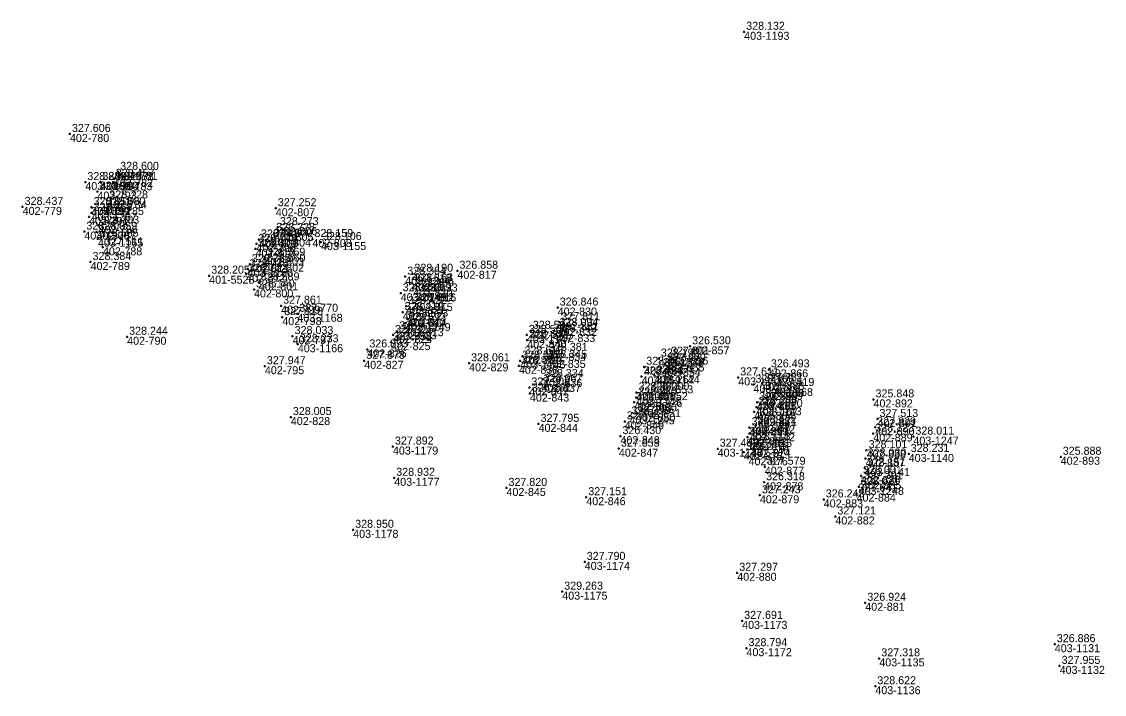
# Model space of a CAD drawing. Extents: x -829398 to -819400, y -1074439 to -1067977.
# Drawn here: x -825652 to -825489.7, y -1069429.1 to -1069328.2 of the extents above; entities that cross this region are included whole.
import ezdxf

# ---------------------------------------------------------------- set-up
doc = ezdxf.new("R2010")
doc.units = 0
for name, color, linetype in [('Vrstva 60', 7, 'Continuous'), ('Vrstva 61', 7, 'Continuous'), ('Čísla bodů_doměření_2012', 7, 'Continuous')]:
    doc.layers.add(name, color=color, linetype=linetype)

# ---------------------------------------------------------------- blocks, each defined once
blk = doc.blocks.new('BOD')
at = {"layer": 'Čísla bodů_doměření_2012'}
for p, q in [((-0.15, 0), (0.15, 0)), ((0, -0.15), (0, 0.15))]:
    blk.add_line(p, q, dxfattribs=at)

msp = doc.modelspace()

# ---------------------------------------------------------------- block references
at = {"layer": 'Vrstva 60'}
for p in [(-825543.686, -1069329.755), (-825644.757, -1069345.071), (-825638.177, -1069351.811), (-825637.527, -1069350.75), (-825642.446, -1069352.285), (-825640.188, -1069352.261), (-825638.298, -1069352.315), (-825640.633, -1069353.708), (-825639.16, -1069355.038), (-825651.846, -1069356.006), (-825641.523, -1069356.046), (-825639.558, -1069356.028), (-825613.898, -1069356.205), (-825641.895, -1069357.515), (-825641.51, -1069356.905), (-825642.594, -1069359.705), (-825640.775, -1069359.722), (-825640.491, -1069358.819), (-825614.143, -1069359.904), (-825613.577, -1069359.037), (-825640.557, -1069360.775), (-825616.799, -1069361.549), (-825616.42, -1069360.89), (-825614.511, -1069360.748), (-825608.404, -1069360.822), (-825607.125, -1069361.277), (-825639.808, -1069362.068), (-825616.922, -1069362.288), (-825641.665, -1069364.267), (-825617.789, -1069364.609), (-825615.568, -1069363.624), (-825615.553, -1069364.508), (-825623.882, -1069366.319), (-825618.332, -1069366.034), (-825618.11, -1069365.3), (-825594.494, -1069366.464), (-825593.42, -1069366.027), (-825586.671, -1069365.579), (-825616.443, -1069367.317), (-825593.433, -1069367.46), (-825617.164, -1069368.38), (-825595.166, -1069368.947), (-825593.306, -1069368.247), (-825592.739, -1069368.992), (-825613.101, -1069370.82), (-825594.376, -1069370.868), (-825593.272, -1069370.404), (-825571.64, -1069371.096), (-825612.922, -1069372.53), (-825610.664, -1069372.029), (-825594.877, -1069371.786), (-825594.156, -1069372.762), (-825594.616, -1069374.195), (-825594.471, -1069373.427), (-825575.669, -1069374.579), (-825571.646, -1069374.145), (-825571.391, -1069373.296), (-825636.183, -1069375.475), (-825611.375, -1069375.369), (-825596.318, -1069375.2), (-825595.699, -1069374.653), (-825576.259, -1069375.193), (-825576.211, -1069375.981), (-825571.893, -1069375.069), (-825610.592, -1069376.598), (-825600.175, -1069377.371), (-825596.595, -1069376.28), (-825573.249, -1069377.88), (-825551.787, -1069376.906), (-825600.64, -1069379.08), (-825584.918, -1069379.454), (-825577.256, -1069379.062), (-825576.908, -1069378.405), (-825573.336, -1069378.943), (-825556.475, -1069378.744), (-825555.532, -1069379.483), (-825554.947, -1069378.455), (-825615.533, -1069379.888), (-825577.445, -1069379.819), (-825558.656, -1069379.964), (-825556.089, -1069380.178), (-825539.981, -1069380.361), (-825574.046, -1069382.548), (-825573.84, -1069381.808), (-825559.059, -1069381.417), (-825557.147, -1069381.278), (-825544.578, -1069381.567), (-825542.287, -1069382.656), (-825540.977, -1069382.422), (-825575.883, -1069383.078), (-825575.801, -1069383.987), (-825559.812, -1069383.816), (-825558.019, -1069383.765), (-825557.217, -1069382.762), (-825540.778, -1069383.722), (-825539.261, -1069383.151), (-825560.176, -1069385.264), (-825559.872, -1069384.577), (-825541.738, -1069385.27), (-825540.807, -1069384.823), (-825524.291, -1069384.864), (-825611.641, -1069387.505), (-825560.88, -1069387.394), (-825559.885, -1069386.982), (-825559.058, -1069386.315), (-825542.175, -1069386.705), (-825541.848, -1069386.036), (-825541.668, -1069387.592), (-825574.499, -1069388.529), (-825561.585, -1069388.159), (-825542.875, -1069389.066), (-825541.935, -1069388.735), (-825524.037, -1069389.045), (-825523.7, -1069387.799), (-825562.23, -1069390.371), (-825543.193, -1069390.54), (-825542.861, -1069389.956), (-825524.322, -1069389.985), (-825518.311, -1069390.445), (-825596.337, -1069391.934), (-825562.466, -1069392.246), (-825547.654, -1069392.254), (-825542.851, -1069391.288), (-825542.616, -1069392.291), (-825525.32, -1069392.476), (-825543.74, -1069392.759), (-825543.027, -1069393.543), (-825525.477, -1069393.735), (-825519.016, -1069393.039), (-825496.227, -1069393.461), (-825540.586, -1069394.96), (-825525.604, -1069395.158), (-825596.14, -1069396.622), (-825540.695, -1069397.282), (-825526.157, -1069396.332), (-825526.015, -1069397.135), (-825579.314, -1069398.134), (-825526.839, -1069398.976), (-825526.514, -1069397.976), (-825567.351, -1069399.525), (-825541.325, -1069399.24), (-825531.753, -1069399.857), (-825530.01, -1069402.411), (-825602.299, -1069404.413), (-825567.584, -1069409.222), (-825544.714, -1069410.854), (-825570.956, -1069413.684), (-825525.52, -1069415.35), (-825543.985, -1069418.064), (-825497.117, -1069421.563), (-825543.333, -1069422.159), (-825523.423, -1069423.684), (-825496.39, -1069424.813), (-825524.02, -1069427.864)]:
    msp.add_blockref('BOD', p, dxfattribs=at)

# ---------------------------------------------------------------- texts
for s, p in [('403-1193', (-825543.686, -1069330.955)), ('402-780', (-825644.757, -1069346.271)), ('402-781', (-825637.527, -1069351.95)), ('403-1268', (-825642.446, -1069353.485)), ('402-794', (-825640.188, -1069353.461)), ('402-783', (-825638.298, -1069353.515)), ('402-782', (-825638.177, -1069353.011)), ('402-793', (-825640.633, -1069354.908)), ('402-779', (-825651.846, -1069357.206)), ('402-792', (-825641.523, -1069357.246)), ('402-785', (-825639.558, -1069357.228)), ('402-784', (-825639.16, -1069356.238)), ('402-807', (-825613.898, -1069357.405)), ('402-791', (-825641.895, -1069358.715)), ('403-1267', (-825641.51, -1069358.105)), ('403-1300', (-825642.594, -1069360.905)), ('402-787', (-825640.775, -1069360.922)), ('402-786', (-825640.491, -1069360.019)), ('402-806', (-825613.577, -1069360.237)), ('403-1165', (-825640.557, -1069361.975)), ('402-809', (-825616.42, -1069362.09)), ('402-804', (-825614.511, -1069361.948)), ('402-805', (-825614.143, -1069361.104)), ('402-808', (-825608.404, -1069362.022)), ('403-1155', (-825607.125, -1069362.477)), ('402-788', (-825639.808, -1069363.268)), ('402-810', (-825616.922, -1069363.488)), ('402-796', (-825616.799, -1069362.749)), ('402-789', (-825641.665, -1069365.467)), ('402-811', (-825617.789, -1069365.809)), ('402-803', (-825615.568, -1069364.824)), ('402-802', (-825615.553, -1069365.708)), ('401-5528', (-825623.882, -1069367.519)), ('402-812', (-825618.332, -1069367.234)), ('403-1150', (-825618.11, -1069366.5)), ('402-818', (-825593.42, -1069367.227)), ('402-817', (-825586.671, -1069366.779)), ('402-801', (-825616.443, -1069368.517)), ('403-1244', (-825594.494, -1069367.664)), ('402-819', (-825593.433, -1069368.66)), ('402-800', (-825617.164, -1069369.58)), ('403-1148', (-825595.166, -1069370.147)), ('402-820', (-825593.306, -1069369.447)), ('402-816', (-825592.739, -1069370.192)), ('402-799', (-825613.101, -1069372.02)), ('402-821', (-825594.376, -1069372.068)), ('402-815', (-825593.272, -1069371.604)), ('402-830', (-825571.64, -1069372.296)), ('402-798', (-825612.922, -1069373.73)), ('403-1168', (-825610.664, -1069373.229)), ('402-822', (-825594.877, -1069372.986)), ('402-814', (-825594.156, -1069373.962)), ('402-813', (-825594.616, -1069375.395)), ('403-1149', (-825594.471, -1069374.627)), ('402-832', (-825571.646, -1069375.345)), ('402-831', (-825571.391, -1069374.496)), ('402-790', (-825636.183, -1069376.675)), ('402-797', (-825611.375, -1069376.569)), ('402-824', (-825596.318, -1069376.4)), ('402-823', (-825595.699, -1069375.853)), ('403-1147', (-825576.259, -1069376.393)), ('402-840', (-825576.211, -1069377.181)), ('402-841', (-825575.669, -1069375.779)), ('402-833', (-825571.893, -1069376.269)), ('403-1166', (-825610.592, -1069377.798)), ('402-826', (-825600.175, -1069378.571)), ('402-825', (-825596.595, -1069377.48)), ('402-857', (-825551.787, -1069378.106)), ('402-827', (-825600.64, -1069380.28)), ('403-1146', (-825577.256, -1069380.262)), ('402-839', (-825576.908, -1069379.605)), ('402-835', (-825573.336, -1069380.143)), ('402-834', (-825573.249, -1069379.08)), ('403-1246', (-825556.475, -1069379.944)), ('402-856', (-825554.947, -1069379.655)), ('402-795', (-825615.533, -1069381.088)), ('402-829', (-825584.918, -1069380.654)), ('402-838', (-825577.445, -1069381.019)), ('402-858', (-825558.656, -1069381.164)), ('402-854', (-825556.089, -1069381.378)), ('402-855', (-825555.532, -1069380.683)), ('402-866', (-825539.981, -1069381.561)), ('402-837', (-825574.046, -1069383.748)), ('402-836', (-825573.84, -1069383.008)), ('402-859', (-825559.059, -1069382.617)), ('403-1144', (-825557.147, -1069382.478)), ('403-1112', (-825544.578, -1069382.767)), ('402-867', (-825540.977, -1069383.622)), ('402-842', (-825575.883, -1069384.278)), ('402-843', (-825575.801, -1069385.187)), ('402-860', (-825559.812, -1069385.016)), ('402-852', (-825558.019, -1069384.965)), ('402-853', (-825557.217, -1069383.962)), ('403-1111', (-825542.287, -1069383.856)), ('402-869', (-825540.778, -1069384.922)), ('402-868', (-825539.261, -1069384.351)), ('402-861', (-825560.176, -1069386.464)), ('403-1145', (-825559.872, -1069385.777)), ('402-865', (-825541.738, -1069386.47)), ('402-870', (-825540.807, -1069386.023)), ('402-892', (-825524.291, -1069386.064)), ('403-1245', (-825560.88, -1069388.594)), ('402-850', (-825559.885, -1069388.182)), ('402-851', (-825559.058, -1069387.515)), ('402-864', (-825542.175, -1069387.905)), ('403-1143', (-825541.848, -1069387.236)), ('402-828', (-825611.641, -1069388.705)), ('402-844', (-825574.499, -1069389.729)), ('402-849', (-825561.585, -1069389.359)), ('402-863', (-825542.875, -1069390.266)), ('402-872', (-825541.935, -1069389.935)), ('402-871', (-825541.668, -1069388.792)), ('402-890', (-825524.037, -1069390.245)), ('402-891', (-825523.7, -1069388.999)), ('402-848', (-825562.23, -1069391.571)), ('402-862', (-825543.193, -1069391.74)), ('403-1142', (-825542.861, -1069391.156)), ('402-889', (-825524.322, -1069391.185)), ('403-1247', (-825518.311, -1069391.645)), ('403-1179', (-825596.337, -1069393.134)), ('402-847', (-825562.466, -1069393.446)), ('403-1118', (-825547.654, -1069393.454)), ('402-873', (-825542.851, -1069392.488)), ('402-874', (-825542.616, -1069393.491)), ('402-875', (-825543.74, -1069393.959)), ('402-876', (-825543.027, -1069394.743)), ('402-887', (-825525.477, -1069394.935)), ('402-888', (-825525.32, -1069393.676)), ('403-1140', (-825519.016, -1069394.239)), ('402-893', (-825496.227, -1069394.661)), ('402-877', (-825540.586, -1069396.16)), ('403-1141', (-825525.604, -1069396.358)), ('403-1177', (-825596.14, -1069397.822)), ('402-886', (-825526.157, -1069397.532)), ('402-885', (-825526.015, -1069398.335)), ('402-845', (-825579.314, -1069399.334)), ('402-878', (-825540.695, -1069398.482)), ('403-1248', (-825526.514, -1069399.176)), ('402-846', (-825567.351, -1069400.725)), ('402-879', (-825541.325, -1069400.44)), ('402-883', (-825531.753, -1069401.057)), ('402-884', (-825526.839, -1069400.176)), ('402-882', (-825530.01, -1069403.611)), ('403-1178', (-825602.299, -1069405.613)), ('403-1174', (-825567.584, -1069410.422)), ('402-880', (-825544.714, -1069412.054)), ('403-1175', (-825570.956, -1069414.884)), ('402-881', (-825525.52, -1069416.55)), ('403-1173', (-825543.985, -1069419.264)), ('403-1131', (-825497.117, -1069422.763)), ('403-1172', (-825543.333, -1069423.359)), ('403-1135', (-825523.423, -1069424.884)), ('403-1132', (-825496.39, -1069426.013)), ('403-1136', (-825524.02, -1069429.064))]:
    msp.add_text(s, height=1.2, dxfattribs=at).set_placement(p)
at = {"layer": 'Vrstva 61'}
for s, p in [('328.132', (-825543.386, -1069329.455)), ('327.606', (-825644.457, -1069344.771)), ('328.600', (-825637.227, -1069350.45)), ('328.849', (-825642.146, -1069351.985)), ('328.849', (-825639.888, -1069351.961)), ('328.678', (-825637.998, -1069352.015)), ('328.457', (-825637.877, -1069351.511)), ('328.900', (-825640.333, -1069353.408)), ('328.437', (-825651.546, -1069355.706)), ('328.858', (-825641.223, -1069355.746)), ('328.680', (-825639.258, -1069355.728)), ('328.728', (-825638.86, -1069354.738)), ('327.252', (-825613.598, -1069355.905)), ('328.899', (-825641.595, -1069357.215)), ('328.858', (-825641.21, -1069356.605)), ('328.700', (-825642.294, -1069359.405)), ('328.359', (-825640.475, -1069359.422)), ('328.703', (-825640.191, -1069358.519)), ('328.273', (-825613.277, -1069358.737)), ('328.585', (-825640.257, -1069360.475)), ('328.748', (-825616.12, -1069360.59)), ('328.500', (-825614.211, -1069360.448)), ('328.228', (-825613.843, -1069359.604)), ('328.159', (-825608.104, -1069360.522)), ('328.106', (-825606.825, -1069360.977)), ('327.511', (-825639.508, -1069361.768)), ('328.800', (-825616.622, -1069361.988)), ('328.748', (-825616.499, -1069361.249)), ('328.384', (-825641.365, -1069363.967)), ('328.725', (-825617.489, -1069364.309)), ('328.569', (-825615.268, -1069363.324)), ('328.560', (-825615.253, -1069364.208)), ('328.772', (-825618.032, -1069365.734)), ('328.725', (-825617.81, -1069365)), ('328.190', (-825593.12, -1069365.727)), ('326.858', (-825586.371, -1069365.279)), ('328.205', (-825623.582, -1069366.019)), ('328.589', (-825616.143, -1069367.017)), ('328.364', (-825594.194, -1069366.164)), ('328.163', (-825593.133, -1069367.16)), ('328.140', (-825616.864, -1069368.08)), ('328.633', (-825594.866, -1069368.647)), ('328.439', (-825593.006, -1069367.947)), ('328.633', (-825592.439, -1069368.692)), ('327.861', (-825612.801, -1069370.52)), ('328.422', (-825594.076, -1069370.568)), ('328.682', (-825592.972, -1069370.104)), ('326.846', (-825571.34, -1069370.796)), ('327.118', (-825612.622, -1069372.23)), ('327.770', (-825610.364, -1069371.729)), ('328.419', (-825594.577, -1069371.486)), ('328.593', (-825593.856, -1069372.462)), ('328.640', (-825594.316, -1069373.895)), ('328.593', (-825594.171, -1069373.127)), ('328.094', (-825571.346, -1069373.845)), ('327.811', (-825571.091, -1069372.996)), ('328.244', (-825635.883, -1069375.175)), ('328.033', (-825611.075, -1069375.069)), ('328.125', (-825596.018, -1069374.9)), ('328.419', (-825595.399, -1069374.353)), ('328.564', (-825575.959, -1069374.893)), ('328.602', (-825575.911, -1069375.681)), ('328.564', (-825575.369, -1069374.279)), ('328.342', (-825571.593, -1069374.769)), ('328.233', (-825610.292, -1069376.298)), ('326.893', (-825599.875, -1069377.071)), ('327.938', (-825596.295, -1069375.98)), ('326.530', (-825551.487, -1069376.606)), ('327.878', (-825600.34, -1069378.78)), ('328.515', (-825576.956, -1069378.762)), ('328.515', (-825576.608, -1069378.105)), ('328.345', (-825573.036, -1069378.643)), ('328.381', (-825572.949, -1069377.58)), ('328.192', (-825556.175, -1069378.444)), ('327.801', (-825554.647, -1069378.155)), ('327.947', (-825615.233, -1069379.588)), ('328.061', (-825584.618, -1069379.154)), ('328.551', (-825577.145, -1069379.519)), ('328.471', (-825558.356, -1069379.664)), ('328.223', (-825555.789, -1069379.878)), ('327.979', (-825555.232, -1069379.183)), ('326.493', (-825539.681, -1069380.061)), ('328.334', (-825573.54, -1069381.508)), ('328.494', (-825558.759, -1069381.117)), ('328.471', (-825556.847, -1069380.978)), ('327.611', (-825544.278, -1069381.267)), ('327.731', (-825540.677, -1069382.122)), ('327.908', (-825575.583, -1069382.778)), ('326.462', (-825575.501, -1069383.687)), ('328.067', (-825573.746, -1069382.248)), ('328.380', (-825559.512, -1069383.516)), ('328.200', (-825557.719, -1069383.465)), ('328.262', (-825556.917, -1069382.462)), ('328.106', (-825541.987, -1069382.356)), ('327.888', (-825540.478, -1069383.422)), ('327.519', (-825538.961, -1069382.851)), ('328.401', (-825559.876, -1069384.964)), ('328.380', (-825559.572, -1069384.277)), ('328.399', (-825541.438, -1069384.97)), ('328.160', (-825540.507, -1069384.523)), ('325.848', (-825523.991, -1069384.564)), ('327.930', (-825559.585, -1069386.682)), ('328.226', (-825558.758, -1069386.015)), ('328.411', (-825541.875, -1069386.405)), ('328.399', (-825541.548, -1069385.736)), ('328.005', (-825611.341, -1069387.205)), ('327.795', (-825574.199, -1069388.229)), ('327.751', (-825561.285, -1069387.859)), ('328.258', (-825560.58, -1069387.094)), ('328.122', (-825541.635, -1069388.435)), ('328.167', (-825541.368, -1069387.292)), ('327.513', (-825523.4, -1069387.499)), ('326.430', (-825561.93, -1069390.071)), ('328.299', (-825542.893, -1069390.24)), ('328.288', (-825542.575, -1069388.766)), ('328.288', (-825542.561, -1069389.656)), ('328.123', (-825524.022, -1069389.685)), ('327.829', (-825523.737, -1069388.745)), ('328.011', (-825518.011, -1069390.145)), ('327.892', (-825596.037, -1069391.634)), ('328.113', (-825542.551, -1069390.988)), ('327.653', (-825562.166, -1069391.946)), ('327.482', (-825547.354, -1069391.954)), ('328.210', (-825543.44, -1069392.459)), ('327.740', (-825542.727, -1069393.243)), ('327.815', (-825542.316, -1069391.991)), ('328.030', (-825525.177, -1069393.435)), ('328.101', (-825525.02, -1069392.176)), ('328.231', (-825518.716, -1069392.739)), ('325.888', (-825495.927, -1069393.161)), ('327.579', (-825540.286, -1069394.66)), ('328.151', (-825525.304, -1069394.858)), ('328.932', (-825595.84, -1069396.322)), ('328.001', (-825525.857, -1069396.032)), ('327.820', (-825579.014, -1069397.834)), ('326.318', (-825540.395, -1069396.982)), ('328.021', (-825526.214, -1069397.676)), ('327.791', (-825525.715, -1069396.835)), ('327.151', (-825567.051, -1069399.225)), ('327.243', (-825541.025, -1069398.94)), ('326.243', (-825531.453, -1069399.557)), ('327.641', (-825526.539, -1069398.676)), ('327.121', (-825529.71, -1069402.111)), ('328.950', (-825601.999, -1069404.113)), ('327.790', (-825567.284, -1069408.922)), ('327.297', (-825544.414, -1069410.554)), ('329.263', (-825570.656, -1069413.384)), ('326.924', (-825525.22, -1069415.05)), ('327.691', (-825543.685, -1069417.764)), ('328.794', (-825543.033, -1069421.859)), ('326.886', (-825496.817, -1069421.263)), ('327.318', (-825523.123, -1069423.384)), ('327.955', (-825496.09, -1069424.513)), ('328.622', (-825523.72, -1069427.564))]:
    msp.add_text(s, height=1.2, dxfattribs=at).set_placement(p)

doc.saveas('drawing.dxf')
